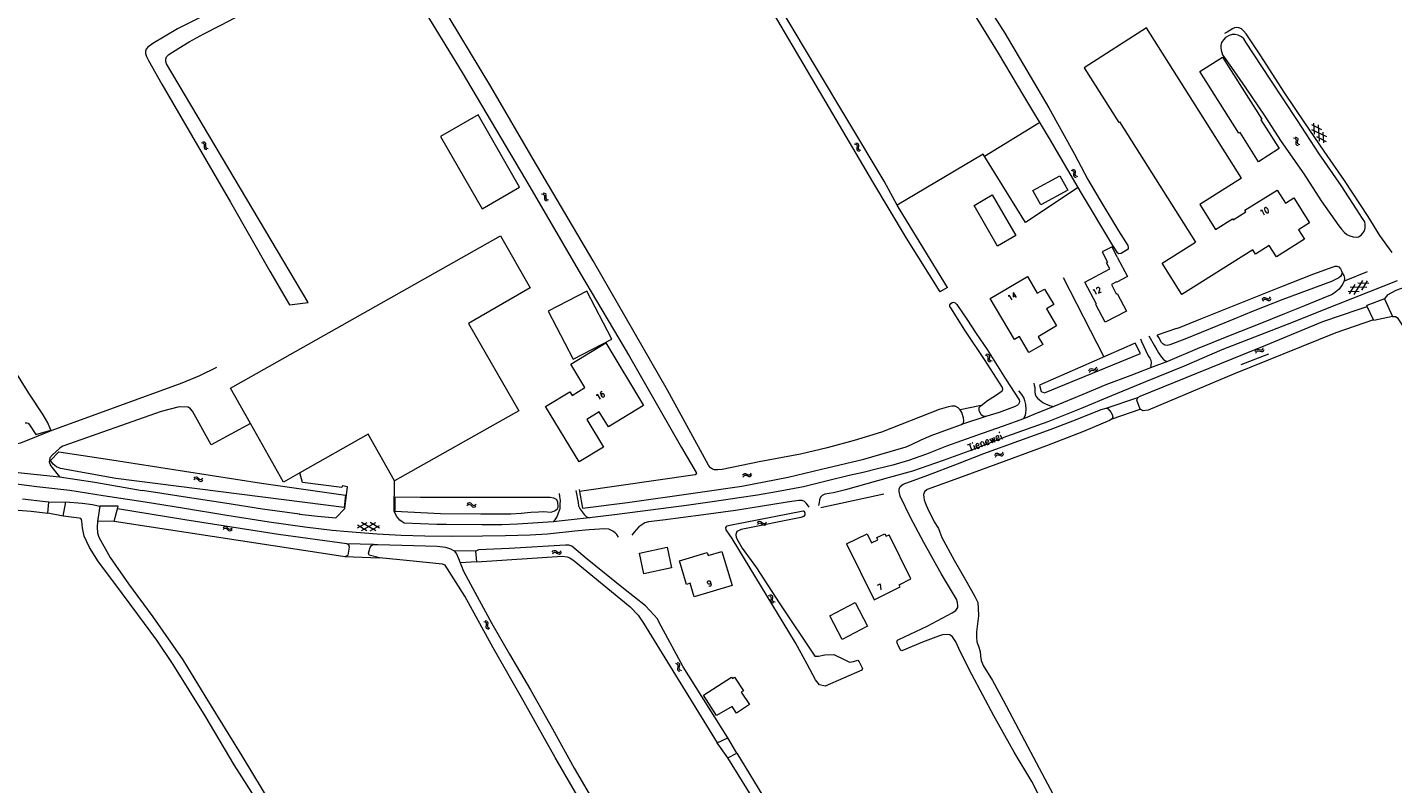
# Model space of a CAD drawing. Header units: metres. Extents: x 189705 to 199106, y 581686 to 588448.
# Tile 338 of 555: x 193594 to 193974, y 587273 to 587484. Entities that reach past the tile are written whole.
import ezdxf

# ---------------------------------------------------------------- set-up
doc = ezdxf.new("R2010")
doc.units = ezdxf.units.M
doc.layers.add('B-WA-OG-GBKN-G', color=7, linetype='Continuous', lineweight=18)
doc.styles.add('Style-STANDARD', font='STANDARD.shx')

msp = doc.modelspace()

# ---------------------------------------------------------------- linework, layer by layer
at = {"layer": 'B-WA-OG-GBKN-G'}
for p, q in [((193951.333, 587455.534), (193955.462, 587453.512)), ((193951.37, 587456.866), (193954.109, 587455.524)), ((193952.202, 587454.243), (193951.995, 587457.286)), ((193953.554, 587452.229), (193953.242, 587456.815)), ((193954.799, 587451.761), (193954.591, 587454.807)), ((193642.043, 587451.887), (193642.441, 587451.801)), ((193642.438, 587452.189), (193642.837, 587452.105)), ((193642.441, 587451.801), (193642.715, 587451.62)), ((193642.715, 587451.62), (193642.82, 587451.311)), ((193642.805, 587450.896), (193642.783, 587450.489)), ((193642.783, 587450.489), (193642.885, 587450.176)), ((193642.82, 587451.311), (193642.805, 587450.896)), ((193642.837, 587452.105), (193643.111, 587451.926)), ((193642.885, 587450.176), (193643.167, 587449.991)), ((193643.111, 587451.926), (193643.219, 587451.605)), ((193643.167, 587449.991), (193643.566, 587449.905)), ((193643.199, 587451.199), (193643.179, 587450.791)), ((193643.179, 587450.791), (193643.282, 587450.478)), ((193643.219, 587451.605), (193643.199, 587451.199)), ((193643.282, 587450.478), (193643.562, 587450.292)), ((193643.562, 587450.292), (193643.961, 587450.206)), ((193823.95, 587451.492), (193824.343, 587451.387)), ((193824.343, 587451.387), (193824.608, 587451.192)), ((193824.359, 587451.774), (193824.753, 587451.671)), ((193824.608, 587451.192), (193824.697, 587450.879)), ((193824.662, 587450.465), (193824.62, 587450.059)), ((193824.62, 587450.059), (193824.707, 587449.742)), ((193824.697, 587450.879), (193824.662, 587450.465)), ((193824.753, 587451.671), (193825.018, 587451.479)), ((193825.018, 587451.479), (193825.111, 587451.154)), ((193825.07, 587450.749), (193825.031, 587450.342)), ((193825.031, 587450.342), (193825.118, 587450.025)), ((193825.111, 587451.154), (193825.07, 587450.749)), ((193825.118, 587450.025), (193825.389, 587449.825)), ((193946.335, 587453.183), (193946.722, 587453.056)), ((193946.722, 587453.056), (193946.976, 587452.847)), ((193946.759, 587453.442), (193947.147, 587453.317)), ((193946.99, 587452.119), (193946.925, 587451.716)), ((193946.925, 587451.716), (193946.994, 587451.394)), ((193946.976, 587452.847), (193947.047, 587452.529)), ((193947.047, 587452.529), (193946.99, 587452.119)), ((193946.994, 587451.394), (193947.255, 587451.18)), ((193947.147, 587453.317), (193947.401, 587453.111)), ((193947.255, 587451.18), (193947.644, 587451.054)), ((193947.413, 587452.379), (193947.351, 587451.975)), ((193947.351, 587451.975), (193947.42, 587451.653)), ((193947.401, 587453.111), (193947.475, 587452.781)), ((193947.475, 587452.781), (193947.413, 587452.379)), ((193947.42, 587451.653), (193947.679, 587451.439)), ((193947.679, 587451.439), (193948.068, 587451.312)), ((193952.684, 587453.524), (193955.423, 587452.181)), ((193824.707, 587449.742), (193824.98, 587449.543)), ((193824.98, 587449.543), (193825.375, 587449.438)), ((193825.389, 587449.825), (193825.784, 587449.72)), ((193884.32, 587444.213), (193884.714, 587444.109)), ((193884.714, 587444.109), (193884.98, 587443.917)), ((193884.727, 587444.497), (193885.122, 587444.396)), ((193884.98, 587443.917), (193885.071, 587443.603)), ((193885.038, 587443.19), (193884.999, 587442.784)), ((193884.999, 587442.784), (193885.088, 587442.467)), ((193885.071, 587443.603), (193885.038, 587443.19)), ((193885.088, 587442.467), (193885.361, 587442.27)), ((193885.122, 587444.396), (193885.389, 587444.206)), ((193885.389, 587444.206), (193885.483, 587443.881)), ((193885.445, 587443.476), (193885.408, 587443.069)), ((193885.408, 587443.069), (193885.497, 587442.752)), ((193885.483, 587443.881), (193885.445, 587443.476)), ((193885.497, 587442.752), (193885.769, 587442.554)), ((193885.769, 587442.554), (193886.164, 587442.451)), ((193885.361, 587442.27), (193885.757, 587442.167)), ((193736.821, 587437.586), (193737.22, 587437.505)), ((193737.212, 587437.893), (193737.612, 587437.814)), ((193737.22, 587437.505), (193737.497, 587437.328)), ((193737.497, 587437.328), (193737.605, 587437.02)), ((193737.596, 587436.605), (193737.579, 587436.198)), ((193737.579, 587436.198), (193737.686, 587435.886)), ((193737.605, 587437.02), (193737.596, 587436.605)), ((193737.612, 587437.814), (193737.888, 587437.64)), ((193737.686, 587435.886), (193737.97, 587435.705)), ((193737.888, 587437.64), (193738.001, 587437.32)), ((193737.97, 587435.705), (193738.371, 587435.625)), ((193737.986, 587436.914), (193737.972, 587436.505)), ((193737.972, 587436.505), (193738.078, 587436.194)), ((193738.001, 587437.32), (193737.986, 587436.914)), ((193738.078, 587436.194), (193738.361, 587436.011)), ((193738.361, 587436.011), (193738.762, 587435.931)), ((193961.885, 587409.709), (193963.47, 587412.315)), ((193963.208, 587409.552), (193965.598, 587413.48)), ((193967.281, 587412.66), (193964.228, 587412.73)), ((193965.333, 587410.714), (193966.92, 587413.32)), ((193937.565, 587408.128), (193937.773, 587408.479)), ((193937.773, 587408.479), (193938.03, 587408.681)), ((193937.933, 587408.006), (193938.192, 587408.207)), ((193938.03, 587408.681), (193938.369, 587408.679)), ((193938.192, 587408.207), (193938.518, 587408.206)), ((193938.369, 587408.679), (193938.747, 587408.528)), ((193938.518, 587408.206), (193938.906, 587408.058)), ((193938.747, 587408.528), (193939.126, 587408.378)), ((193939.126, 587408.378), (193939.456, 587408.374)), ((193939.456, 587408.374), (193939.723, 587408.579)), ((193939.614, 587407.901), (193939.88, 587408.108)), ((193939.723, 587408.579), (193939.933, 587408.93)), ((193939.88, 587408.108), (193940.09, 587408.458)), ((193964.573, 587410.299), (193961.523, 587410.37)), ((193966.701, 587411.463), (193962.106, 587411.569)), ((193937.722, 587407.657), (193937.933, 587408.006)), ((193938.906, 587408.058), (193939.284, 587407.905)), ((193939.284, 587407.905), (193939.614, 587407.901)), ((193860.811, 587393.05), (193861.209, 587392.964)), ((193861.209, 587392.964), (193861.482, 587392.784)), ((193935.618, 587393.698), (193935.79, 587394.067)), ((193935.79, 587394.067), (193936.027, 587394.293)), ((193935.82, 587393.244), (193935.996, 587393.612)), ((193935.996, 587393.612), (193936.235, 587393.837)), ((193936.027, 587394.293), (193936.364, 587394.325)), ((193936.235, 587393.837), (193936.559, 587393.868)), ((193936.364, 587394.325), (193936.755, 587394.212)), ((193936.559, 587393.868), (193936.96, 587393.759)), ((193936.755, 587394.212), (193937.148, 587394.099)), ((193936.96, 587393.759), (193937.351, 587393.644)), ((193937.148, 587394.099), (193937.475, 587394.127)), ((193937.351, 587393.644), (193937.679, 587393.672)), ((193937.475, 587394.127), (193937.721, 587394.357)), ((193937.679, 587393.672), (193937.924, 587393.904)), ((193937.721, 587394.357), (193937.896, 587394.727)), ((193937.924, 587393.904), (193938.099, 587394.274)), ((193860.414, 587392.751), (193860.812, 587392.662)), ((193860.812, 587392.662), (193861.085, 587392.479)), ((193861.085, 587392.479), (193861.187, 587392.17)), ((193861.17, 587391.755), (193861.145, 587391.348)), ((193861.145, 587391.348), (193861.246, 587391.035)), ((193861.187, 587392.17), (193861.17, 587391.755)), ((193861.246, 587391.035), (193861.526, 587390.848)), ((193861.482, 587392.784), (193861.588, 587392.462)), ((193861.526, 587390.848), (193861.926, 587390.76)), ((193861.565, 587392.056), (193861.544, 587391.648)), ((193861.544, 587391.648), (193861.644, 587391.335)), ((193861.588, 587392.462), (193861.565, 587392.056)), ((193861.644, 587391.335), (193861.923, 587391.146)), ((193861.923, 587391.146), (193862.322, 587391.059)), ((193891.374, 587388.992), (193891.535, 587389.368)), ((193889.295, 587388.257), (193889.455, 587388.632)), ((193889.455, 587388.632), (193889.683, 587388.867)), ((193889.514, 587387.812), (193889.676, 587388.185)), ((193889.676, 587388.185), (193889.907, 587388.419)), ((193889.683, 587388.867), (193890.019, 587388.911)), ((193889.907, 587388.419), (193890.23, 587388.462)), ((193890.019, 587388.911), (193890.413, 587388.812)), ((193890.23, 587388.462), (193890.634, 587388.367)), ((193890.413, 587388.812), (193890.81, 587388.714)), ((193890.634, 587388.367), (193891.03, 587388.266)), ((193890.81, 587388.714), (193891.137, 587388.753)), ((193891.03, 587388.266), (193891.356, 587388.306)), ((193891.137, 587388.753), (193891.374, 587388.992)), ((193891.356, 587388.306), (193891.593, 587388.546)), ((193891.593, 587388.546), (193891.754, 587388.922)), ((193863.086, 587364.733), (193863.269, 587365.097)), ((193863.269, 587365.097), (193863.512, 587365.316)), ((193863.277, 587364.274), (193863.462, 587364.637)), ((193863.462, 587364.637), (193863.707, 587364.855)), ((193863.512, 587365.316), (193863.85, 587365.338)), ((193863.707, 587364.855), (193864.032, 587364.877)), ((193863.85, 587365.338), (193864.237, 587365.215)), ((193864.032, 587364.877), (193864.429, 587364.757)), ((193864.237, 587365.215), (193864.627, 587365.092)), ((193864.429, 587364.757), (193864.818, 587364.631)), ((193864.627, 587365.092), (193864.955, 587365.111)), ((193864.818, 587364.631), (193865.146, 587364.65)), ((193864.955, 587365.111), (193865.207, 587365.334)), ((193865.146, 587364.65), (193865.397, 587364.875)), ((193865.207, 587365.334), (193865.392, 587365.699)), ((193865.397, 587364.875), (193865.582, 587365.24)), ((193639.924, 587358.47), (193640.245, 587358.72)), ((193640.245, 587358.72), (193640.558, 587358.815)), ((193640.558, 587358.815), (193640.873, 587358.69)), ((193640.873, 587358.69), (193641.17, 587358.412)), ((193792.813, 587359.193), (193793.037, 587359.533)), ((193792.949, 587358.715), (193793.175, 587359.054)), ((193793.037, 587359.533), (193793.304, 587359.723)), ((193793.175, 587359.054), (193793.444, 587359.242)), ((193793.304, 587359.723), (193793.642, 587359.706)), ((193793.444, 587359.242), (193793.77, 587359.226)), ((193793.642, 587359.706), (193794.013, 587359.538)), ((193793.77, 587359.226), (193794.15, 587359.061)), ((193794.013, 587359.538), (193794.385, 587359.37)), ((193794.15, 587359.061), (193794.521, 587358.891)), ((193794.385, 587359.37), (193794.714, 587359.351)), ((193794.521, 587358.891), (193794.849, 587358.871)), ((193794.714, 587359.351), (193794.99, 587359.543)), ((193794.849, 587358.871), (193795.125, 587359.065)), ((193794.99, 587359.543), (193795.216, 587359.884)), ((193795.125, 587359.065), (193795.351, 587359.406)), ((193639.899, 587357.974), (193640.222, 587358.222)), ((193640.222, 587358.222), (193640.537, 587358.314)), ((193640.537, 587358.314), (193640.84, 587358.195)), ((193640.84, 587358.195), (193641.148, 587357.916)), ((193641.148, 587357.916), (193641.445, 587357.636)), ((193641.17, 587358.412), (193641.47, 587358.134)), ((193641.445, 587357.636), (193641.75, 587357.513)), ((193641.47, 587358.134), (193641.774, 587358.011)), ((193641.75, 587357.513), (193642.073, 587357.608)), ((193641.774, 587358.011), (193642.098, 587358.104)), ((193642.073, 587357.608), (193642.396, 587357.859)), ((193642.098, 587358.104), (193642.421, 587358.355)), ((193716.015, 587350.825), (193716.346, 587351.062)), ((193716.057, 587351.32), (193716.387, 587351.559)), ((193716.346, 587351.062), (193716.664, 587351.143)), ((193716.387, 587351.559), (193716.703, 587351.642)), ((193716.664, 587351.143), (193716.963, 587351.013)), ((193716.703, 587351.642), (193717.014, 587351.506)), ((193716.963, 587351.013), (193717.261, 587350.723)), ((193717.014, 587351.506), (193717.301, 587351.218)), ((193717.301, 587351.218), (193717.59, 587350.93)), ((193718.217, 587350.878), (193718.549, 587351.116)), ((193717.261, 587350.723), (193717.548, 587350.433)), ((193717.548, 587350.433), (193717.848, 587350.299)), ((193717.59, 587350.93), (193717.89, 587350.796)), ((193717.848, 587350.299), (193718.175, 587350.383)), ((193717.89, 587350.796), (193718.217, 587350.878)), ((193718.175, 587350.383), (193718.506, 587350.622)), ((193648.059, 587344.086), (193648.372, 587344.347)), ((193648.064, 587344.582), (193648.375, 587344.845)), ((193648.372, 587344.347), (193648.683, 587344.452)), ((193648.375, 587344.845), (193648.684, 587344.952)), ((193648.683, 587344.452), (193648.991, 587344.344)), ((193648.684, 587344.952), (193649.004, 587344.84)), ((193648.991, 587344.344), (193649.309, 587344.078)), ((193649.004, 587344.84), (193649.312, 587344.575)), ((193649.309, 587344.078), (193649.617, 587343.81)), ((193649.312, 587344.575), (193649.622, 587344.309)), ((193649.617, 587343.81), (193649.927, 587343.699)), ((193649.622, 587344.309), (193649.931, 587344.198)), ((193649.927, 587343.699), (193650.246, 587343.807)), ((193649.931, 587344.198), (193650.251, 587344.304)), ((193650.246, 587343.807), (193650.559, 587344.071)), ((193650.251, 587344.304), (193650.564, 587344.567)), ((193685.534, 587344.568), (193688.199, 587346.053)), ((193688.163, 587343.755), (193685.546, 587345.321)), ((193686.608, 587343.779), (193690.624, 587346.017)), ((193690.589, 587343.718), (193686.644, 587346.076)), ((193689.029, 587343.741), (193691.695, 587345.226)), ((193691.684, 587344.474), (193689.063, 587346.04)), ((193796.953, 587345.999), (193797.242, 587346.287)), ((193796.988, 587345.504), (193797.279, 587345.789)), ((193797.242, 587346.287), (193797.542, 587346.418)), ((193797.279, 587345.789), (193797.581, 587345.919)), ((193797.542, 587346.418), (193797.87, 587346.332)), ((193797.581, 587345.919), (193797.897, 587345.837)), ((193797.87, 587346.332), (193798.198, 587346.092)), ((193797.897, 587345.837), (193798.235, 587345.597)), ((193798.198, 587346.092), (193798.528, 587345.852)), ((193798.235, 587345.597), (193798.563, 587345.355)), ((193798.528, 587345.852), (193798.846, 587345.766)), ((193798.563, 587345.355), (193798.881, 587345.268)), ((193798.846, 587345.766), (193799.156, 587345.898)), ((193798.881, 587345.268), (193799.191, 587345.402)), ((193799.156, 587345.898), (193799.446, 587346.185)), ((193799.191, 587345.402), (193799.481, 587345.689)), ((193739.801, 587337.832), (193740.071, 587338.137)), ((193739.868, 587337.34), (193740.14, 587337.643)), ((193740.071, 587338.137), (193740.362, 587338.288)), ((193740.14, 587337.643), (193740.433, 587337.792)), ((193740.362, 587338.288), (193740.694, 587338.223)), ((193740.433, 587337.792), (193740.753, 587337.731)), ((193740.694, 587338.223), (193741.037, 587338.005)), ((193740.753, 587337.731), (193741.106, 587337.513)), ((193741.037, 587338.005), (193741.383, 587337.787)), ((193741.106, 587337.513), (193741.45, 587337.293)), ((193741.383, 587337.787), (193741.705, 587337.721)), ((193741.45, 587337.293), (193741.772, 587337.227)), ((193741.705, 587337.721), (193742.006, 587337.873)), ((193741.772, 587337.227), (193742.073, 587337.381)), ((193742.006, 587337.873), (193742.277, 587338.179)), ((193742.073, 587337.381), (193742.344, 587337.686)), ((193799.965, 587325.677), (193800.362, 587325.588)), ((193800.362, 587325.975), (193800.76, 587325.889)), ((193800.362, 587325.588), (193800.635, 587325.405)), ((193800.635, 587325.405), (193800.737, 587325.095)), ((193800.719, 587324.68), (193800.694, 587324.273)), ((193800.737, 587325.095), (193800.719, 587324.68)), ((193800.76, 587325.889), (193801.033, 587325.708)), ((193801.033, 587325.708), (193801.139, 587325.387)), ((193801.115, 587324.98), (193801.093, 587324.573)), ((193801.093, 587324.573), (193801.193, 587324.259)), ((193801.139, 587325.387), (193801.115, 587324.98)), ((193800.694, 587324.273), (193800.794, 587323.96)), ((193800.794, 587323.96), (193801.074, 587323.772)), ((193801.074, 587323.772), (193801.474, 587323.684)), ((193801.193, 587324.259), (193801.472, 587324.07)), ((193801.472, 587324.07), (193801.871, 587323.982)), ((193720.688, 587318.486), (193721.076, 587318.36)), ((193721.076, 587318.36), (193721.33, 587318.153)), ((193721.111, 587318.746), (193721.499, 587318.623)), ((193721.347, 587317.424), (193721.285, 587317.021)), ((193721.285, 587317.021), (193721.355, 587316.699)), ((193721.33, 587318.153), (193721.403, 587317.835)), ((193721.403, 587317.835), (193721.347, 587317.424)), ((193721.499, 587318.623), (193721.755, 587318.419)), ((193721.769, 587317.686), (193721.709, 587317.282)), ((193721.709, 587317.282), (193721.78, 587316.961)), ((193721.755, 587318.419), (193721.83, 587318.088)), ((193721.83, 587318.088), (193721.769, 587317.686)), ((193721.78, 587316.961), (193722.04, 587316.747)), ((193721.355, 587316.699), (193721.617, 587316.487)), ((193721.617, 587316.487), (193722.006, 587316.362)), ((193722.04, 587316.747), (193722.429, 587316.622)), ((193774.14, 587306.84), (193774.519, 587306.689)), ((193774.519, 587306.689), (193774.759, 587306.466)), ((193774.579, 587307.072), (193774.959, 587306.924)), ((193774.729, 587305.737), (193774.64, 587305.339)), ((193774.811, 587306.144), (193774.729, 587305.737)), ((193774.759, 587306.466), (193774.811, 587306.144)), ((193774.959, 587306.924), (193775.2, 587306.703)), ((193775.167, 587305.971), (193775.081, 587305.572)), ((193775.081, 587305.572), (193775.131, 587305.247)), ((193775.254, 587306.369), (193775.167, 587305.971)), ((193775.2, 587306.703), (193775.254, 587306.369)), ((193774.64, 587305.339), (193774.69, 587305.014)), ((193774.69, 587305.014), (193774.937, 587304.784)), ((193774.937, 587304.784), (193775.318, 587304.635)), ((193775.131, 587305.247), (193775.376, 587305.017)), ((193775.376, 587305.017), (193775.757, 587304.867))]:
    msp.add_line(p, q, dxfattribs=at)
at = {"layer": 'B-WA-OG-GBKN-G', "flags": 128}
for points in [[(193600.036, 587371.725), (193599.224, 587373.799), (193597.928, 587376.006), (193593.997, 587382.095), (193587.11, 587393.149), (193579.894, 587405.624), (193572.095, 587418.611), (193561.685, 587435.875), (193553.107, 587450.273), (193544.564, 587464.731), (193533.847, 587482.845), (193523.698, 587500)], [(193664.658, 587500), (193660.442, 587497.422), (193646.127, 587488.969), (193635.356, 587483.507), (193628.477, 587479.41), (193627.134, 587478.417), (193626.652, 587477.877), (193626.466, 587477.329), (193626.477, 587476.688), (193626.74, 587475.87), (193627.319, 587474.684), (193631.052, 587468.089), (193639.294, 587453.915), (193650.112, 587435.264), (193661.062, 587416.031), (193666.549, 587406.702)], [(193671.763, 587407.351), (193632.332, 587473.77), (193632.113, 587474.461), (193632.164, 587475.136), (193632.349, 587475.703), (193633.002, 587476.376), (193635.753, 587478.143), (193638.654, 587479.897), (193642.75, 587482.133), (193647.246, 587484.424), (193649.749, 587485.765), (193652.411, 587487.176), (193656.708, 587489.659), (193663.162, 587493.349), (193666.297, 587495.377), (193668.813, 587497.237), (193671.844, 587499.353), (193672.889, 587500)], [(193697.277, 587500), (193701.807, 587492.581), (193714.658, 587471.425), (193733.516, 587439.547), (193747.678, 587415.263), (193761.322, 587392.272), (193775.764, 587366.925), (193779.876, 587360.014), (193779.948, 587359.588), (193779.57, 587359.36), (193747.364, 587354.688)], [(193794.194, 587500), (193798.285, 587493.17), (193815.088, 587464.566), (193828.981, 587440.952), (193838.383, 587425.202), (193847.803, 587410.294)], [(193835.897, 587434.476), (193832.225, 587441.115), (193812.58, 587474.006), (193797.105, 587500)], [(193886.354, 587439.309), (193878.282, 587452.953), (193871.178, 587464.842), (193864.109, 587476.759), (193856.472, 587489.118), (193849.794, 587500)], [(193854.687, 587500), (193865.837, 587482.302), (193878.185, 587461.494), (193885.261, 587448.676), (193889.008, 587441.549), (193892.323, 587435.93), (193897.527, 587427.285), (193900.139, 587423.233), (193900.274, 587422.599), (193900.228, 587422.177), (193898.311, 587420.973), (193897.656, 587420.873), (193897.369, 587421.051), (193895.971, 587423.161), (193887.252, 587437.792), (193886.354, 587439.309)], [(193853.448, 587377.45), (193852.844, 587378.029), (193852.057, 587378.42), (193851.142, 587378.432), (193850.156, 587378.303), (193847.628, 587377.496), (193831.501, 587371.247), (193828.191, 587370.183), (193823.879, 587368.912), (193816.393, 587366.853), (193808.94, 587365.125), (193797.439, 587362.952), (193787.081, 587360.845), (193785.874, 587360.709), (193785.031, 587360.721), (193784.416, 587360.874), (193783.914, 587361.279), (193783.357, 587361.976), (193782.248, 587364.032), (193771.881, 587382.948), (193751.192, 587418.951), (193734.457, 587447.238), (193722.682, 587467.462), (193708.125, 587491.722)], [(193931.788, 587441.981), (193905.357, 587483.822), (193887.995, 587472.659), (193897.608, 587457.441), (193897.853, 587457.596), (193919.018, 587424.091)], [(193932.46, 587480.711), (193931.801, 587481.324), (193930.939, 587481.761), (193930.076, 587481.993), (193929.186, 587481.947), (193928.372, 587481.722), (193927.352, 587481.117), (193926.765, 587480.509), (193926.228, 587479.698), (193926.047, 587478.911), (193926.069, 587478.25), (193926.117, 587477.615), (193926.344, 587476.978), (193926.57, 587476.342), (193926.999, 587475.653), (193929.045, 587472.746), (193932.81, 587467.288), (193938.291, 587459.179), (193942.887, 587452.168), (193949.204, 587443.19), (193954.027, 587435.644), (193958.954, 587428.63), (193959.687, 587427.737), (193960.395, 587426.895), (193961.155, 587426.281), (193961.993, 587425.922), (193962.932, 587425.637), (193963.745, 587425.557), (193964.381, 587425.656), (193965.145, 587426.034), (193965.579, 587426.515), (193966.065, 587427.3), (193966.272, 587428.138), (193966.301, 587429.053), (193966.152, 587429.766), (193965.546, 587430.709), (193963.854, 587433.36), (193959.561, 587439.888), (193953.472, 587448.762), (193947.411, 587458.043), (193939.809, 587469.492), (193932.99, 587479.87), (193932.46, 587480.711)], [(193973.767, 587421.265), (193970.406, 587425.984), (193967.073, 587431.236), (193960.558, 587441.307), (193954.848, 587449.493), (193949.493, 587457.398), (193943.936, 587465.609), (193936.991, 587476.292), (193933.101, 587482.106), (193932.419, 587483.024), (193931.811, 587483.51), (193931.049, 587483.819), (193930.389, 587483.898), (193929.829, 587483.825), (193929.269, 587483.522), (193928.606, 587483.093), (193927.791, 587482.589), (193927.128, 587482.236)], [(193920.225, 587471.704), (193926.52, 587475.674), (193937.445, 587458.351), (193937.229, 587458.214), (193942.298, 587450.176), (193936.525, 587446.535), (193931.417, 587454.633), (193931.113, 587454.44), (193920.225, 587471.704)], [(193730.695, 587439.399), (193719.127, 587459.544), (193708.678, 587453.544), (193720.245, 587433.398), (193730.695, 587439.399)], [(193860.185, 587448.106), (193875.373, 587457.392)], [(193886.354, 587439.309), (193871.672, 587429.627), (193859.882, 587448.594), (193835.897, 587434.476)], [(193875.892, 587434.538), (193873.723, 587438.491), (193881.224, 587442.605), (193883.393, 587438.651), (193875.892, 587434.538)], [(193931.788, 587441.981), (193920.175, 587434.645), (193924.579, 587427.674), (193929.287, 587430.648), (193929.466, 587430.365), (193933.027, 587432.614), (193932.787, 587432.995), (193941.744, 587438.653), (193944.054, 587434.996), (193946.368, 587436.458), (193950.746, 587429.527), (193947.693, 587427.598), (193949.341, 587424.988), (193941.529, 587420.054), (193939.528, 587423.221), (193935.701, 587420.804), (193934.948, 587421.996), (193915.242, 587409.548), (193909.753, 587418.239), (193919.018, 587424.091)], [(193863.857, 587423.056), (193857.307, 587434.377), (193862.356, 587437.298), (193868.906, 587425.977), (193863.857, 587423.056)], [(193849.865, 587411.48), (193836.424, 587433.524), (193835.897, 587434.476)], [(193688.497, 587370.626), (193669.473, 587359.896), (193664.893, 587357.312), (193655.68, 587373.646), (193650.129, 587383.488), (193725.331, 587425.906)], [(193725.331, 587425.906), (193733.674, 587411.376), (193716.486, 587401.506), (193730.463, 587377.166)], [(193897.222, 587419.972), (193895.794, 587422.863), (193893.001, 587421.439), (193894.514, 587418.531)], [(193897.222, 587419.972), (193900.04, 587414.53)], [(193966.881, 587415.883), (193960.414, 587413.245), (193959.876, 587412.231), (193959.032, 587411.066), (193958.114, 587410.307), (193957.043, 587409.55), (193954.115, 587408.318), (193949.353, 587406.358), (193943.828, 587404.198), (193936.953, 587401.409), (193928.704, 587398.118), (193919.512, 587394.374), (193911.186, 587390.905), (193906.476, 587389.097), (193900.977, 587387.014), (193894.029, 587384.347), (193887.584, 587381.713), (193879.512, 587378.345), (193875.107, 587376.561), (193871.11, 587374.877), (193865.458, 587372.845), (193858.019, 587370.267), (193849.592, 587367.291), (193844.023, 587365.041), (193839.034, 587363.361), (193834.682, 587361.984), (193830.397, 587361.021), (193826.402, 587359.976), (193822.484, 587359.134), (193816.478, 587357.643), (193809.823, 587356.001), (193802.267, 587354.562), (193796.951, 587353.647), (193791.864, 587352.933), (193785.022, 587351.873), (193777.164, 587350.817), (193767.194, 587349.44), (193757.174, 587348.14), (193750.18, 587347.385), (193745.094, 587346.799), (193740.008, 587346.264), (193730.143, 587345.573), (193725.72, 587345.416), (193720.153, 587345.443), (193710.317, 587345.489), (193707.588, 587345.514)], [(193893.845, 587401.82), (193891.21, 587406.771), (193891.415, 587406.88), (193888.142, 587413.028), (193895.095, 587416.729), (193894.219, 587418.374), (193894.514, 587418.531)], [(193913.715, 587400.044), (193914.581, 587400.345), (193920.514, 587402.757), (193928.891, 587406.149), (193942.767, 587411.651), (193951.958, 587415.344), (193957.381, 587417.275), (193957.89, 587417.451), (193958.424, 587417.448), (193958.982, 587417.217), (193959.361, 587416.682), (193959.638, 587416.121), (193959.839, 587415.586), (193959.71, 587415.028), (193959.428, 587414.597), (193958.918, 587414.193), (193956.906, 587413.134), (193943.311, 587408.115), (193935.087, 587404.875), (193929.715, 587402.663), (193915.991, 587397.085), (193911.841, 587395.503), (193911.078, 587395.354), (193910.468, 587395.408), (193909.91, 587395.766), (193909.505, 587396.226), (193908.748, 587397.551), (193908.37, 587398.239)], [(193975.208, 587413.328), (193954.737, 587405.316), (193946.258, 587401.848), (193926.298, 587394.164), (193915.806, 587389.613), (193905.036, 587385.241), (193895.613, 587381.287), (193887.183, 587377.802), (193877.861, 587374.042), (193866.336, 587369.994), (193855.846, 587365.951), (193848.718, 587363.341), (193840.114, 587360.382), (193833.396, 587358.508), (193827.441, 587356.833), (193821.486, 587355.132), (193818.102, 587354.335), (193815.762, 587353.939), (193814.972, 587353.612), (193814.513, 587353.081), (193814.205, 587352.37), (193814.151, 587351.608), (193813.995, 587350.795)], [(193868.558, 587396.997), (193861.816, 587408.407), (193872.181, 587414.531), (193874.924, 587409.89), (193876.919, 587411.069), (193879.489, 587406.72), (193877.496, 587405.543), (193880.295, 587400.805), (193875.193, 587397.791), (193876.459, 587395.647), (193872.586, 587393.358), (193869.95, 587397.819), (193868.558, 587396.997)], [(193893.475, 587392.311), (193882.239, 587414.177)], [(193900.04, 587414.53), (193897.047, 587412.949), (193896.99, 587413.057), (193895.57, 587412.306), (193896.938, 587409.715), (193897.144, 587409.824), (193899.753, 587404.883)], [(193959.839, 587415.586), (193960.344, 587414.872), (193960.494, 587414.083), (193960.414, 587413.245)], [(193980.453, 587411.953), (193977.665, 587411.674), (193974.786, 587410.662), (193972.403, 587409.404), (193971.68, 587408.342)], [(193745.614, 587391.562), (193756.359, 587397.147), (193749.428, 587410.483), (193738.682, 587404.898), (193745.614, 587391.562)], [(193849.865, 587411.48), (193847.803, 587410.294)], [(193971.68, 587408.342), (193966.746, 587406.448)], [(193971.68, 587408.342), (193973.92, 587403.421)], [(193666.549, 587406.702), (193671.763, 587407.351)], [(193859.332, 587378.644), (193861.091, 587380.008), (193863.258, 587381.421), (193865.144, 587382.709), (193865.324, 587383.14), (193865.199, 587383.624), (193860.224, 587391.425), (193854.769, 587399.636), (193850.805, 587405.857), (193850.577, 587406.239), (193850.554, 587406.697), (193850.835, 587407.026), (193851.192, 587407.304), (193851.574, 587407.378), (193852.031, 587407.274), (193852.537, 587406.789), (193855.265, 587402.684), (193857.866, 587398.732)], [(193899.753, 587404.883), (193893.845, 587401.82)], [(193902.894, 587380.827), (193903.618, 587381.234), (193938.564, 587395.428), (193954.453, 587402.004), (193964.605, 587405.42), (193966.856, 587406.21)], [(193966.856, 587406.21), (193966.746, 587406.448)], [(193968.556, 587402.525), (193966.856, 587406.21)], [(193968.556, 587402.525), (193958.148, 587398.89), (193929.56, 587387.403), (193905.849, 587377.338), (193904.383, 587377.168), (193903.623, 587377.581)], [(193968.672, 587402.275), (193968.556, 587402.525)], [(193973.92, 587403.421), (193968.672, 587402.275)], [(193973.92, 587403.421), (193974.707, 587403.454), (193975.15, 587403.168), (193979.247, 587396.928), (193984.363, 587390.2), (193990.56, 587381.066), (193996.373, 587372.314), (194000, 587366.732)], [(193857.866, 587398.732), (193860.973, 587394.218), (193866.099, 587386.034), (193869.861, 587380.17), (193869.936, 587379.789), (193869.883, 587379.382), (193869.653, 587379.027), (193869.372, 587378.724), (193868.786, 587378.32), (193864.305, 587376.714), (193860.869, 587375.663)], [(193903.689, 587397.219), (193903.991, 587396.506), (193905.855, 587392.481), (193906.284, 587391.844), (193906.561, 587391.232), (193906.634, 587390.546), (193906.581, 587389.859), (193906.476, 587389.097)], [(193905.98, 587398.073), (193907.62, 587395.243), (193908.251, 587394.097), (193908.705, 587393.306), (193909.564, 587392.082), (193910.121, 587391.47), (193910.627, 587391.111), (193911.186, 587390.905)], [(193913.715, 587400.044), (193908.37, 587398.239)], [(193747.238, 587362.927), (193737.879, 587378.326), (193744.699, 587382.471), (193745.312, 587381.462), (193748.901, 587383.643), (193744.954, 587390.138), (193754.68, 587396.049), (193765.248, 587378.657), (193755.42, 587372.685), (193752.886, 587376.855), (193749.374, 587374.721), (193754.032, 587367.055), (193747.238, 587362.927)], [(193902.23, 587395.982), (193875.541, 587384.327), (193876.015, 587382.572), (193876.944, 587382.187), (193903.654, 587393.077)], [(193903.654, 587393.077), (193902.23, 587395.982)], [(193931.695, 587390.097), (193939.46, 587392.983)], [(193636.693, 587384.97), (193641.551, 587387.006), (193646.296, 587389.294)], [(193584.716, 587366.953), (193587.009, 587367.418), (193591.724, 587368.266), (193600.427, 587371.747), (193636.693, 587384.97)], [(193869.719, 587382.713), (193870.225, 587382.1), (193870.68, 587381.412), (193871.134, 587380.647), (193871.36, 587379.985), (193871.61, 587378.891), (193871.731, 587377.543), (193871.625, 587376.629), (193871.546, 587375.943), (193871.11, 587374.877)], [(193873.973, 587384.828), (193874.098, 587384.268), (193874.197, 587383.658), (193874.22, 587383.124), (193874.268, 587382.437), (193874.342, 587381.801), (193874.543, 587381.216), (193874.947, 587380.68), (193875.504, 587380.194), (193876.467, 587379.453), (193877.253, 587379.093), (193878.345, 587378.681), (193879.512, 587378.345)], [(193638.346, 587378.149), (193635.832, 587378.238), (193630.828, 587376.987), (193603.396, 587367.274)], [(193639.589, 587377.034), (193639.036, 587377.667), (193638.346, 587378.149)], [(193856.73, 587303.752), (193853.563, 587309.893), (193852.237, 587312.808), (193851.311, 587314.251), (193850.535, 587314.729), (193849.953, 587314.858), (193848.477, 587314.72), (193847.36, 587314.382), (193842.91, 587312.767), (193837.162, 587310.343), (193836.776, 587310.51), (193836.281, 587311.655), (193835.965, 587312.3), (193835.767, 587312.95), (193835.967, 587313.27), (193836.329, 587313.444), (193844.251, 587317.219), (193851.176, 587320.898), (193852.224, 587321.577), (193852.82, 587322.352), (193852.817, 587322.798), (193852.674, 587323.795), (193852.439, 587324.695), (193848.236, 587331.651), (193843.302, 587340.487), (193839.565, 587347.478), (193836.756, 587353.354), (193836.412, 587354.642), (193836.445, 587355.362), (193836.752, 587356.1), (193837.537, 587356.684), (193844.433, 587359.262), (193852.651, 587362.346), (193859.989, 587365.242), (193869.811, 587368.811), (193878.75, 587372.002), (193885.996, 587374.826), (193892.736, 587377.516), (193894.161, 587377.885)], [(193859.332, 587378.644), (193853.448, 587377.45)], [(193860.869, 587375.663), (193859.903, 587375.591), (193859.27, 587376.001), (193858.69, 587377.224), (193858.77, 587378.037), (193859.332, 587378.644)], [(193894.161, 587377.885), (193902.894, 587380.827)], [(193894.161, 587377.885), (193894.71, 587377.684), (193895.391, 587376.793), (193895.747, 587376.174), (193895.99, 587375.464), (193895.749, 587374.903)], [(193903.623, 587377.581), (193902.637, 587380.144), (193902.894, 587380.827)], [(193655.68, 587373.646), (193644.716, 587367.704), (193639.589, 587377.034)], [(193730.463, 587377.166), (193695.827, 587357.631), (193688.497, 587370.626)], [(193895.749, 587374.903), (193895.064, 587374.423), (193887.796, 587371.396), (193877.519, 587367.365), (193866.166, 587363.238), (193854.018, 587358.809), (193844.217, 587355.246)], [(193853.789, 587373.324), (193854.32, 587373.834), (193854.466, 587374.504), (193854.398, 587375.198), (193853.941, 587376.651), (193853.448, 587377.45)], [(193860.869, 587375.663), (193853.789, 587373.324)], [(193895.749, 587374.903), (193903.623, 587377.581)], [(193592.957, 587373.769), (193593.36, 587373.797), (193593.762, 587373.712), (193594.15, 587373.29), (193595.904, 587370.523)], [(193595.904, 587370.523), (193600.036, 587371.725)], [(193748.179, 587350.008), (193760.769, 587351.643), (193779.066, 587354.25), (193792.628, 587356.148), (193805.558, 587358.679), (193814.843, 587360.863), (193826.568, 587363.701), (193838.419, 587367.079), (193839.905, 587367.781), (193842.53, 587369.053), (193845.336, 587370.308), (193850.211, 587372.073), (193853.789, 587373.324)], [(193602.474, 587366.689), (193600.553, 587364.887)], [(193603.396, 587367.274), (193602.925, 587366.998), (193602.474, 587366.689)], [(193600.553, 587364.887), (193599.822, 587364.053), (193599.599, 587362.967), (193599.942, 587361.913)], [(193600.03, 587363.277), (193602.352, 587365.738), (193615.853, 587363.697), (193658.793, 587356.976), (193682.223, 587353.64), (193681.831, 587350.272), (193618.163, 587358.259), (193602.733, 587361.135)], [(193602.733, 587361.135), (193601.626, 587361.56), (193600.696, 587362.296), (193600.03, 587363.277)], [(193579.261, 587360.362), (193590.043, 587360.022), (193602.473, 587358.766)], [(193599.942, 587361.913), (193602.473, 587358.766), (193612.363, 587357.278), (193625.513, 587354.966)], [(193669.38, 587348.326), (193674.35, 587347.847), (193679.52, 587347.304), (193682.036, 587349.923), (193682.706, 587356.017), (193681.301, 587356.226), (193681.192, 587355.753), (193670.243, 587357.181), (193669.473, 587359.896)], [(193758.215, 587341.933), (193757.811, 587342.672), (193757.305, 587343.158), (193756.621, 587343.618), (193755.505, 587344.157), (193754.438, 587344.315), (193750.115, 587344.005), (193746.123, 587343.643), (193738.494, 587342.763), (193733.664, 587342.557), (193726.749, 587342.361), (193720.394, 587342.239), (193711.955, 587342.126), (193704.279, 587342.289), (193697.696, 587342.473), (193691.013, 587342.784), (193682.805, 587343.433), (193678.435, 587343.86), (193670.89, 587344.76), (193660.907, 587346.18), (193649.12, 587348.04), (193636.775, 587350.005), (193626.336, 587351.681), (193614.702, 587353.515), (193605.354, 587354.957), (193596.208, 587355.991), (193589.73, 587356.785)], [(193669.542, 587348.307), (193669.38, 587348.326), (193659.041, 587349.747), (193648.575, 587351.423), (193638.186, 587352.997), (193628, 587354.571), (193625.513, 587354.966)], [(193695.763, 587349.218), (193695.827, 587357.631)], [(193746.374, 587354.927), (193746.97, 587351.645), (193747.144, 587350.653), (193747.598, 587349.761), (193748.078, 587349.022), (193748.684, 587348.257), (193749.317, 587347.669), (193750.18, 587347.385)], [(193747.273, 587355.211), (193747.364, 587354.688)], [(193844.217, 587355.246), (193843.503, 587354.57), (193843.248, 587353.818), (193843.393, 587352.362), (193843.964, 587350.837), (193844.337, 587350.002), (193846.226, 587346.211), (193847.443, 587344.353), (193847.776, 587343.399), (193848.373, 587341.841), (193851.749, 587335.6), (193855.296, 587329.417), (193857.498, 587325.407), (193858.33, 587323.729), (193858.474, 587322.161), (193858.542, 587320.083), (193858.359, 587318.545), (193858.151, 587317.085), (193858.034, 587315.611), (193857.943, 587314.124), (193858.09, 587312.858), (193858.577, 587311.569), (193859.005, 587310.144), (193859.086, 587308.911), (193859.246, 587307.658), (193859.883, 587306.243), (193862.418, 587302.061), (193865.447, 587296.563), (193870.545, 587286.9), (193875.456, 587277.657), (193880.852, 587267.539)], [(193599.497, 587351.748), (193598.554, 587351.837), (193592.228, 587352.579)], [(193599.201, 587348.606), (193599.497, 587351.748)], [(193599.497, 587351.748), (193604.273, 587351.771)], [(193603.551, 587347.825), (193604.273, 587351.771)], [(193604.273, 587351.771), (193608.779, 587351.446), (193611.69, 587351.024), (193613.702, 587350.627)], [(193727.404, 587353.059), (193703.098, 587352.973), (193695.937, 587353.075), (193695.918, 587349.231), (193708.613, 587348.59), (193719.887, 587348.469)], [(193719.887, 587348.469), (193724.589, 587348.421), (193728.224, 587348.455), (193731.122, 587348.619), (193733.792, 587348.886), (193735.953, 587348.978), (193737.352, 587349.149), (193739.461, 587348.961), (193740.377, 587349.262), (193741.116, 587349.741), (193741.474, 587350.324), (193741.354, 587351.824), (193741.001, 587352.462), (193740.24, 587352.846), (193739.224, 587353.055), (193734.572, 587353), (193727.404, 587353.059)], [(193741.669, 587354.136), (193741.817, 587353.246), (193741.965, 587352.177), (193741.935, 587351.085), (193741.854, 587349.814), (193741.467, 587348.647), (193741.108, 587347.835), (193740.494, 587346.796), (193740.008, 587346.264)], [(193747.364, 587354.688), (193748.179, 587350.008)], [(193811.324, 587350.351), (193810.945, 587351.013), (193810.515, 587351.473), (193810.034, 587351.882), (193809.425, 587352.139), (193808.51, 587352.143), (193805.229, 587351.701), (193797.777, 587350.491), (193790.807, 587349.38), (193781.881, 587348.227), (193770.588, 587346.654), (193766.57, 587346.19), (193765.552, 587345.915), (193764.711, 587345.41), (193763.921, 587344.829), (193763.257, 587344.146), (193762.568, 587343.387), (193761.979, 587342.5)], [(193814.628, 587350.208), (193832.157, 587353.989)], [(193589.75, 587349.591), (193594.629, 587349.187), (193599.201, 587348.606)], [(193603.551, 587347.825), (193599.201, 587348.606)], [(193659.056, 587266.165), (193651.175, 587278.599), (193643.083, 587292.241), (193634.174, 587306.504), (193629.577, 587313.273), (193624.28, 587320.432), (193617.895, 587329.099), (193613.405, 587335.112), (193610.828, 587339.127), (193609.401, 587342.244), (193608.914, 587344.576), (193608.733, 587346.381), (193608.657, 587346.854), (193608.462, 587347.183), (193608.009, 587347.29), (193603.551, 587347.825)], [(193613.702, 587350.627), (193613.05, 587346.372)], [(193618.836, 587350.614), (193613.702, 587350.627)], [(193617.722, 587346.42), (193618.644, 587349.891)], [(193618.644, 587349.891), (193618.836, 587350.614)], [(193682.57, 587340.13), (193663.488, 587342.695), (193637.373, 587346.752), (193618.644, 587349.891)], [(193698.485, 587345.822), (193697.286, 587346.698), (193696.357, 587347.857), (193695.763, 587349.218)], [(193789.878, 587341.57), (193788.208, 587344.026), (193788.194, 587344.693), (193788.476, 587345.122), (193789.29, 587345.344), (193809.679, 587349.272), (193809.99, 587349.168), (193810.182, 587348.65), (193810.196, 587348.161), (193809.796, 587347.761), (193809.011, 587347.421), (193792.401, 587344.127), (193791.23, 587343.55), (193790.948, 587342.735), (193791.051, 587341.891), (193791.569, 587340.868), (193792.709, 587338.927), (193796.681, 587333.427), (193802.985, 587323.721), (193812.914, 587308.807), (193813.999, 587308.787), (193815.754, 587309.24), (193818.219, 587309.258), (193821.077, 587307.895), (193822.595, 587307.125), (193823.68, 587307.342), (193824.962, 587307.716), (193825.336, 587307.262), (193826.183, 587305.349), (193826.005, 587304.895), (193815.847, 587300.465), (193814.29, 587300.84), (193813.088, 587302.202), (193810.823, 587306.64), (193807.57, 587312.57)], [(193613.05, 587346.372), (193612.956, 587344.765), (193613.073, 587343.203), (193613.428, 587342.001), (193616.62, 587336.322), (193621.7, 587328.981), (193628.522, 587319.806), (193636.845, 587307.829), (193643.988, 587296.081), (193653.339, 587281.074), (193661.653, 587267.267)], [(193617.722, 587346.42), (193613.05, 587346.372)], [(193617.722, 587346.42), (193680.217, 587336.862), (193681.98, 587336.604)], [(193707.588, 587345.514), (193698.485, 587345.822)], [(193681.98, 587336.604), (193682.88, 587336.989), (193683.341, 587339.175), (193683.139, 587339.818), (193682.57, 587340.13)], [(193689.957, 587339.908), (193682.57, 587340.13)], [(193691.624, 587336.232), (193688.747, 587336.942), (193688.599, 587337.533), (193688.734, 587338.116), (193689.027, 587339.066), (193689.43, 587339.648), (193689.957, 587339.908)], [(193689.957, 587339.908), (193691.217, 587339.96), (193697.842, 587339.749), (193707.721, 587339.455), (193710.003, 587339.194), (193711.411, 587338.715), (193712.432, 587338.113)], [(193788.677, 587286.109), (193776.215, 587305.831), (193770.139, 587317.217), (193768.974, 587319.32), (193768.169, 587320.265), (193765.751, 587322.802), (193759.593, 587327.684), (193749.518, 587335.852), (193745.205, 587339.438), (193744.364, 587339.722), (193743.521, 587339.742), (193727.825, 587338.849), (193719.217, 587338.405), (193718.521, 587338.079)], [(193807.57, 587312.57), (193789.878, 587341.57)], [(193821.801, 587340.075), (193827.559, 587342.874), (193828.731, 587340.408), (193830.459, 587341.229), (193830.173, 587341.832), (193832.468, 587342.923), (193832.797, 587342.23), (193833.625, 587342.624)], [(193821.801, 587340.075), (193829.474, 587324.536), (193836.728, 587328.118), (193836.436, 587328.71), (193839.7, 587330.322), (193833.625, 587342.624)], [(193681.98, 587336.604), (193691.624, 587336.232)], [(193749.318, 587265.569), (193740.551, 587280.56), (193731.619, 587296.628), (193723.341, 587311.117), (193715.424, 587325.566), (193709.99, 587334.143), (193709.211, 587334.481), (193700.096, 587335.348), (193691.624, 587336.232)], [(193718.521, 587338.079), (193712.432, 587338.113)], [(193712.432, 587338.113), (193713.142, 587337.282), (193713.674, 587336.066), (193714.157, 587334.858)], [(193718.816, 587335.108), (193718.521, 587338.079)], [(193718.816, 587335.108), (193742.511, 587336.67), (193743.901, 587336.513), (193744.683, 587336.217), (193745.86, 587335.336), (193761.501, 587322.574), (193763.743, 587320.209), (193765.162, 587318.039), (193785.759, 587284.682)], [(193764.07, 587337.547), (193771.833, 587339.183), (193773.047, 587333.424), (193765.283, 587331.788), (193764.07, 587337.547)], [(193787.057, 587337.977), (193789.874, 587328.538), (193779.321, 587325.389), (193778.202, 587329.139), (193777.147, 587328.824), (193775.202, 587335.342), (193782.967, 587337.659), (193783.214, 587336.831), (193787.057, 587337.977)], [(193718.816, 587335.108), (193714.157, 587334.858)], [(193714.157, 587334.858), (193715.093, 587332.515), (193717.686, 587327.66), (193722.924, 587317.923), (193727.833, 587309.336), (193733.68, 587299.425), (193739.812, 587288.62), (193745.936, 587277.665), (193752.653, 587266.011), (193760.45, 587252.383), (193766.51, 587241.737), (193773.196, 587230.522)], [(193820.527, 587313.479), (193817.093, 587320.061), (193824.225, 587323.782), (193827.659, 587317.199), (193820.527, 587313.479)], [(193785.543, 587292.312), (193781.883, 587297.934), (193789.693, 587303.019), (193789.983, 587302.575), (193790.558, 587302.949), (193793.039, 587299.138), (193792.464, 587298.763), (193794.705, 587295.321), (193791.121, 587292.987), (193789.924, 587294.825), (193785.543, 587292.312)], [(193880.502, 587260.09), (193873.38, 587273.886), (193868.441, 587282.106), (193862.802, 587292.213), (193856.73, 587303.752)], [(193785.759, 587284.682), (193788.677, 587286.109)], [(193788.734, 587280.469), (193785.759, 587284.682)], [(193791.201, 587281.802), (193788.677, 587286.109)], [(193788.734, 587280.469), (193791.201, 587281.802)], [(193796.913, 587267.332), (193788.734, 587280.469)], [(193791.201, 587281.802), (193799.503, 587268.237)]]:
    msp.add_lwpolyline(points, dxfattribs=at)

# ---------------------------------------------------------------- texts
at = {"layer": 'B-WA-OG-GBKN-G', "style": 'Style-STANDARD'}
for s, height, rotation, p in [('10', 1.6, 27.12877, (193937.484, 587431.452)), ('14', 1.6, 31.1308, (193867.232, 587407.686)), ('12', 1.6, 23.89848, (193890.676, 587409.326)), ('16', 1.6, 31.59249, (193752.536, 587380.033)), ('Tienewei', 2, 20.97171, (193856.13, 587365.81)), ('9', 1.6, 17.6923, (193783.244, 587328.114)), ('7', 1.6, 27.84662, (193830.95, 587327.101))]:
    msp.add_text(s, height=height, rotation=rotation, dxfattribs=at).set_placement(p)

doc.saveas('drawing.dxf')
